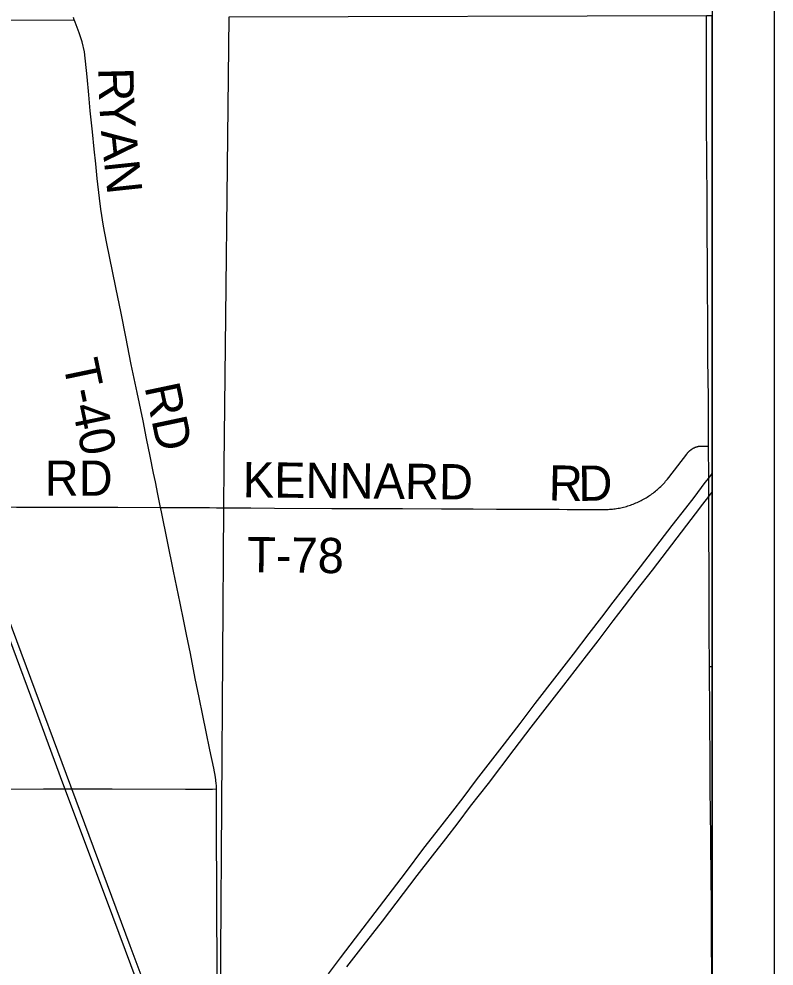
# Model space of a CAD drawing. Extents: x 0 to 34, y 0 to 22.
# Drawn here: x 25.271 to 26.49, y 7.219 to 8.747 of the extents above; entities that cross this region are included whole.
import ezdxf

# ---------------------------------------------------------------- set-up
doc = ezdxf.new("R2010")
doc.units = 0
for name, color, linetype in [('GM_X_County_Road', 7, 'Continuous'), ('GM_X_County_Road_Text', 7, 'Continuous'), ('GM_X_Interstate_Route', 7, 'Continuous'), ('GM_X_Rail_Line', 7, 'Continuous'), ('GM_X_State_Route', 7, 'Continuous'), ('GM_X_Township_Road', 7, 'Continuous'), ('GM_X_Township_Road_Text', 7, 'Continuous'), ('SH_Data', 7, 'Continuous')]:
    doc.layers.add(name, color=color, linetype=linetype)

msp = doc.modelspace()

# ---------------------------------------------------------------- linework, layer by layer
at = {"layer": 'GM_X_County_Road'}
msp.add_line((26.3858, 7.702), (26.39, 7.702), dxfattribs=at)
for points in [[(24.5947, 7.962), (24.6294, 7.961), (24.6529, 7.9605), (24.6698, 7.9602), (24.7806, 7.9602), (24.9199, 7.9597), (25.0272, 7.9594), (25.1266, 7.9598), (25.1689, 7.9597), (25.1872, 7.9597), (25.2674, 7.9591), (25.3308, 7.9592), (25.3953, 7.9593), (25.4311, 7.9591), (25.5, 7.9588)], [(25.5903, 7.5047), (25.5901, 7.51), (25.5898, 7.5133), (25.5885, 7.5236), (25.5858, 7.5383), (25.5797, 7.568), (25.5737, 7.597), (25.5683, 7.6233), (25.5622, 7.6522), (25.5561, 7.6829), (25.5482, 7.7231), (25.542, 7.7539), (25.5378, 7.7752), (25.5316, 7.8041), (25.5208, 7.8562), (25.5112, 7.9036), (25.5014, 7.9518), (25.5, 7.9588)], [(25.5908, 7.1795), (25.5913, 7.2082), (25.5912, 7.2431), (25.5909, 7.2875), (25.5906, 7.3779), (25.5904, 7.3989), (25.5903, 7.4036), (25.5902, 7.456), (25.5904, 7.5002), (25.5903, 7.5047)]]:
    msp.add_lwpolyline(points, dxfattribs=at)
at = {"layer": 'GM_X_Interstate_Route'}
for points in [[(25.7708, 7.2065), (25.7904, 7.2325), (25.8145, 7.2642), (25.8391, 7.2963), (25.8953, 7.3695), (25.9251, 7.4091), (25.9447, 7.4344), (25.9719, 7.4687), (25.9881, 7.4903), (26.0096, 7.5192), (26.0552, 7.5775), (26.0804, 7.6101), (26.1047, 7.6426), (26.1401, 7.6882), (26.1664, 7.7221), (26.1916, 7.7552), (26.2119, 7.7815), (26.2303, 7.8059), (26.2473, 7.8277), (26.2745, 7.863), (26.3254, 7.9298), (26.3475, 7.9578), (26.3611, 7.9748), (26.3786, 7.9989), (26.3845, 8.0062), (26.3863, 8.0083), (26.39, 8.0132)], [(25.8005, 7.2179), (25.8267, 7.2515), (25.8581, 7.2914), (25.9142, 7.3652), (25.9388, 7.3967), (25.9604, 7.4244), (25.98, 7.4502), (26.0002, 7.477), (26.029, 7.5136), (26.0706, 7.5684), (26.0983, 7.6042), (26.1204, 7.6332), (26.1506, 7.6723), (26.1875, 7.7196), (26.206, 7.7437), (26.2304, 7.7756), (26.2484, 7.7994), (26.2675, 7.8243), (26.2938, 7.8578), (26.3492, 7.9304), (26.363, 7.9484), (26.3749, 7.9639), (26.3846, 7.9764), (26.3857, 7.9778), (26.39, 7.9834)]]:
    msp.add_lwpolyline(points, dxfattribs=at)
at = {"layer": 'GM_X_Rail_Line'}
for points in [[(25.5626, 6.9235), (25.4126, 7.3262), (25.3425, 7.514), (25.2959, 7.6398), (25.2623, 7.7311), (25.2195, 7.8454), (25.1927, 7.9172), (25.1683, 7.9674), (25.122, 8.0482), (24.6886, 8.5389), (24.6284, 8.6136), (24.5756, 8.669), (24.4892, 8.7302), (24.4338, 8.7869)], [(25.4927, 7.1396), (25.451, 7.2515), (25.1874, 7.9594), (25.1398, 8.0877), (25.0822, 8.2425), (25.0562, 8.3116), (25.0213, 8.4056), (24.9536, 8.5873), (24.9232, 8.6697), (24.8962, 8.7422), (24.8883, 8.7629)]]:
    msp.add_lwpolyline(points, dxfattribs=at)
msp.add_lwpolyline([(26.39, 3.6678), (26.39, 8.7517), (26.3812, 8.7517), (25.61, 8.7495), (25.6021, 8.0258), (25.6016, 7.958), (25.5949, 6.9989), (25.5948, 6.9859), (25.5947, 6.9673), (25.5942, 6.8999), (25.594, 6.873), (25.5922, 6.6163), (25.5923, 6.6046), (25.5921, 6.5988), (25.5865, 5.8006), (25.582, 5.143), (25.5795, 4.789), (25.5717, 3.6776), (26.3477, 3.6686)], close=True, dxfattribs=at)
at = {"layer": 'GM_X_State_Route'}
for points in [[(26.3858, 7.702), (26.3855, 7.7579), (26.3854, 7.7823), (26.3853, 7.8117), (26.3851, 7.8619), (26.3849, 7.9121), (26.3846, 7.9763), (26.3846, 7.9764), (26.3845, 8.0062), (26.3845, 8.007), (26.3844, 8.0578), (26.3843, 8.0863), (26.3842, 8.103), (26.3841, 8.1245), (26.384, 8.1406), (26.3835, 8.1612), (26.3833, 8.2025), (26.3832, 8.2172), (26.3832, 8.2308), (26.383, 8.2642), (26.3827, 8.308), (26.3826, 8.3314), (26.3825, 8.3552), (26.3822, 8.3989), (26.3818, 8.4734), (26.3817, 8.5012), (26.3815, 8.53), (26.3813, 8.5402), (26.3811, 8.5588), (26.3812, 8.6066), (26.3811, 8.6215), (26.3811, 8.6303), (26.381, 8.6529), (26.3811, 8.7511)], [(26.39, 7.1931), (26.3897, 7.2074), (26.3892, 7.2579), (26.3889, 7.3289), (26.3885, 7.3529), (26.3883, 7.3767), (26.388, 7.403), (26.3878, 7.4235), (26.3875, 7.4686), (26.3869, 7.5019), (26.3868, 7.543), (26.3858, 7.702)]]:
    msp.add_lwpolyline(points, dxfattribs=at)
at = {"layer": 'GM_X_Township_Road'}
msp.add_line((25.5902, 7.9583), (25.6019, 7.9582), dxfattribs=at)
for points in [[(24.6502, 8.7403), (24.6561, 8.7404), (24.6721, 8.7405), (24.7893, 8.7414), (24.8156, 8.7416), (24.8432, 8.7418), (24.8517, 8.7419), (24.8896, 8.7422), (24.8947, 8.7422), (24.9398, 8.7426), (24.9512, 8.7426), (25.0175, 8.7432), (25.076, 8.7436), (25.1252, 8.744), (25.156, 8.7441), (25.1783, 8.7442), (25.2043, 8.7443), (25.2289, 8.7444), (25.2574, 8.7449), (25.3606, 8.7451)], [(25.3606, 8.7451), (25.3596, 8.7488)], [(25.5, 7.9588), (25.4958, 7.9802), (25.4917, 7.9998), (25.4888, 8.0139), (25.483, 8.0412), (25.4774, 8.0699), (25.4717, 8.0984), (25.4622, 8.1441), (25.4528, 8.1892), (25.444, 8.2339), (25.4363, 8.2719), (25.428, 8.3133), (25.413, 8.3873), (25.4079, 8.4125), (25.4036, 8.4398), (25.4014, 8.4574), (25.398, 8.4892), (25.3955, 8.5129), (25.3931, 8.5366), (25.3903, 8.5644), (25.3867, 8.5986), (25.3842, 8.624), (25.3817, 8.6532), (25.3771, 8.6937), (25.3736, 8.7096), (25.3689, 8.7241), (25.3624, 8.7413), (25.3606, 8.7451)], [(26.211, 7.9554), (26.2131, 7.9554), (26.22, 7.9554), (26.2223, 7.9555), (26.2246, 7.9557), (26.2269, 7.9559), (26.2292, 7.9561), (26.2315, 7.9564), (26.2337, 7.9567), (26.236, 7.957), (26.2383, 7.9574), (26.2406, 7.9578), (26.2428, 7.9583), (26.2451, 7.9588), (26.2473, 7.9593), (26.2495, 7.9599), (26.2518, 7.9605), (26.254, 7.9612), (26.2562, 7.9619), (26.2584, 7.9626), (26.2605, 7.9634), (26.2627, 7.9642), (26.2648, 7.965), (26.267, 7.9659), (26.2691, 7.9668), (26.2712, 7.9678), (26.2733, 7.9688), (26.2753, 7.9698), (26.2774, 7.9709), (26.2794, 7.972), (26.2814, 7.9731), (26.2834, 7.9743), (26.2853, 7.9755), (26.2873, 7.9767), (26.2892, 7.978), (26.2911, 7.9793), (26.293, 7.9807), (26.2948, 7.982), (26.2967, 7.9834), (26.2985, 7.9849), (26.3002, 7.9864), (26.302, 7.9878), (26.3037, 7.9894), (26.3054, 7.9909), (26.3071, 7.9925), (26.3087, 7.9941), (26.3103, 7.9958), (26.3119, 7.9975), (26.3135, 7.9992), (26.315, 8.0009), (26.3165, 8.0027), (26.318, 8.0044), (26.3202, 8.0072), (26.349, 8.0445), (26.3492, 8.0449), (26.3495, 8.0453), (26.3498, 8.0457), (26.3502, 8.0461), (26.3505, 8.0466), (26.3508, 8.047), (26.3511, 8.0474), (26.3515, 8.0477), (26.3518, 8.0481), (26.3522, 8.0485), (26.3525, 8.0489), (26.3529, 8.0493), (26.3533, 8.0496), (26.3537, 8.05), (26.354, 8.0503), (26.3544, 8.0507), (26.3548, 8.051), (26.3552, 8.0513), (26.3556, 8.0516), (26.3561, 8.0519), (26.3565, 8.0523), (26.3566, 8.0523), (26.3569, 8.0526), (26.3573, 8.0528), (26.3578, 8.0531), (26.3582, 8.0534), (26.3587, 8.0537), (26.3591, 8.0539), (26.3596, 8.0542), (26.36, 8.0544), (26.3605, 8.0547), (26.3609, 8.0549), (26.3614, 8.0551), (26.3619, 8.0553), (26.3624, 8.0555), (26.3629, 8.0557), (26.3633, 8.0559), (26.3638, 8.0561), (26.3643, 8.0563), (26.3648, 8.0564), (26.3653, 8.0566), (26.3658, 8.0567), (26.3663, 8.0568), (26.3668, 8.057), (26.3673, 8.0571), (26.3678, 8.0572), (26.3683, 8.0573), (26.3688, 8.0574), (26.3694, 8.0575), (26.3699, 8.0575), (26.3844, 8.0578)], [(25.5, 7.9588), (25.5371, 7.9586), (25.579, 7.9584), (25.5902, 7.9583)], [(25.6019, 7.9582), (25.6077, 7.9582), (25.6457, 7.9579), (25.6838, 7.9576), (25.7765, 7.9572), (25.805, 7.9571), (25.8904, 7.9568), (25.9536, 7.9565), (26.0043, 7.9563), (26.0422, 7.9561), (26.0801, 7.956), (26.1092, 7.9558), (26.1431, 7.9557), (26.1559, 7.9556), (26.1899, 7.9555), (26.211, 7.9554)], [(25.0289, 7.5043), (25.2045, 7.5042), (25.3112, 7.5047), (25.3392, 7.505), (25.3552, 7.505)], [(25.3552, 7.505), (25.3562, 7.505), (25.4222, 7.5047), (25.5402, 7.5043), (25.5841, 7.5045), (25.5903, 7.5047)]]:
    msp.add_lwpolyline(points, dxfattribs=at)
at = {"layer": 'SH_Data'}
for p, q in [((26.49, 10.5678), (26.49, 3.5678)), ((26.39, 10.4678), (26.39, 3.6678))]:
    msp.add_line(p, q, dxfattribs=at)

# ---------------------------------------------------------------- texts
at = {"layer": 'GM_X_County_Road_Text'}
msp.add_text('RD', height=0.05682, rotation=0, dxfattribs=at).set_placement((25.313, 7.9776))
at = {"layer": 'GM_X_Township_Road_Text'}
for s, height, rotation, p in [('R', 0.0568, 271.4052, (25.3994, 8.6676)), ('Y', 0.0568, 273.3724, (25.4006, 8.6188)), ('A', 0.0568, 275.8021, (25.4037, 8.5662)), ('N', 0.0568, 276.094, (25.4088, 8.5162)), ('T-40', 0.05682, 281.7962, (25.3423, 8.192)), ('RD', 0.05682, 281.888, (25.4739, 8.1534)), ('KENNARD', 0.05682, 359.4372, (25.6324, 7.9751)), ('R', 0.0568, 358.8681, (26.126, 7.9701)), ('D', 0.0568, 0.7067, (26.1746, 7.9692)), ('T-78', 0.05682, 359.2931, (25.6393, 7.8544))]:
    msp.add_text(s, height=height, rotation=rotation, dxfattribs=at).set_placement(p)

doc.saveas('drawing.dxf')
